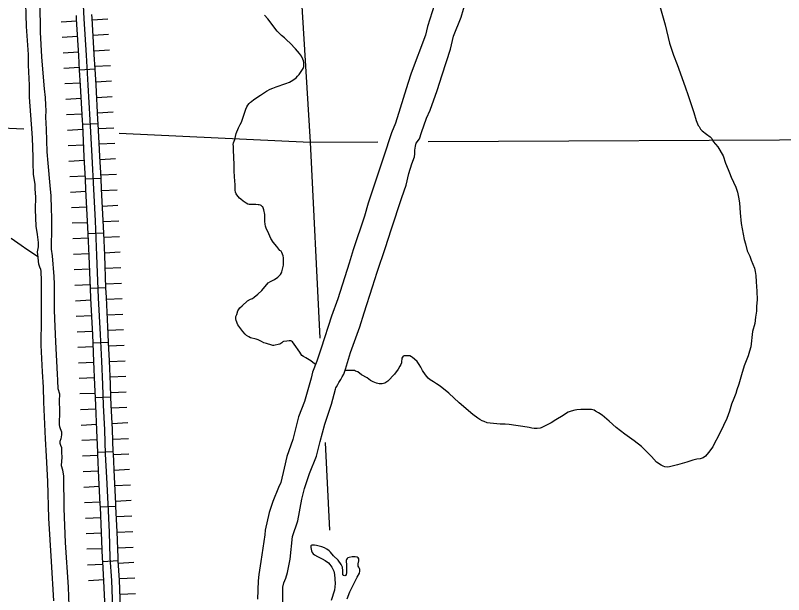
# Model space of a CAD drawing. Extents: x 1720274 to 1751788, y 372074 to 391887.
# Drawn here: x 1733764 to 1734936, y 378002 to 378885 of the extents above; entities that cross this region are included whole.
import ezdxf

# ---------------------------------------------------------------- set-up
doc = ezdxf.new("R2010")
doc.units = 0
for name, color, linetype in [('Level 29', 7, 'Continuous'), ('Level 32', 7, 'Continuous'), ('Level 35', 7, 'Continuous'), ('Level 5', 7, 'Continuous')]:
    doc.layers.add(name, color=color, linetype=linetype)

msp = doc.modelspace()

# ---------------------------------------------------------------- linework, layer by layer
at = {"layer": 'Level 29'}
for p, q in [((1733857.8, 378876.6), (1733834.1, 378875.1)), ((1733857.8, 378876.6), (1733834.1, 378875.1)), ((1733905.1, 378879.4), (1733881.4, 378878)), ((1733905.1, 378879.4), (1733881.4, 378878)), ((1733859.2, 378852.9), (1733835.5, 378851.5)), ((1733906.5, 378855.8), (1733882.9, 378854.4)), ((1733860.6, 378829.3), (1733837, 378827.8)), ((1733908, 378832.1), (1733884.3, 378830.7)), ((1733862, 378805.6), (1733838.4, 378804.3)), ((1733862, 378805.6), (1733838.4, 378804.3)), ((1733909.3, 378808.4), (1733885.7, 378807)), ((1733909.3, 378808.4), (1733885.7, 378807)), ((1733863.4, 378782), (1733839.7, 378780.6)), ((1733910.7, 378784.7), (1733887, 378783.3)), ((1733864.7, 378758.3), (1733841.1, 378757)), ((1733912.1, 378761), (1733888.4, 378759.7)), ((1733866.1, 378734.7), (1733842.4, 378733.3)), ((1733866.1, 378734.7), (1733842.4, 378733.3)), ((1733913.4, 378737.4), (1733889.8, 378736)), ((1733913.4, 378737.4), (1733889.8, 378736)), ((1733867.3, 378711.1), (1733843.7, 378709.9)), ((1733914.7, 378713.4), (1733891, 378712.3)), ((1733915.9, 378689.8), (1733892.2, 378688.6)), ((1733868.5, 378687.4), (1733844.8, 378686.2)), ((1733917, 378666.2), (1733893.4, 378665)), ((1733917, 378666.2), (1733893.4, 378665)), ((1733869.7, 378663.7), (1733846, 378662.4)), ((1733869.7, 378663.7), (1733846, 378662.4)), ((1733918.3, 378642.5), (1733894.6, 378641.3)), ((1733871, 378640), (1733847.3, 378638.8)), ((1733919.5, 378618.8), (1733895.9, 378617.6)), ((1733872.2, 378616.4), (1733848.5, 378615.2)), ((1733920.7, 378595.1), (1733897.1, 378593.9)), ((1733920.7, 378595.1), (1733897.1, 378593.9)), ((1733873.4, 378592.7), (1733849.7, 378591.5)), ((1733873.4, 378592.7), (1733849.7, 378591.5)), ((1733921.9, 378571.2), (1733898.3, 378570.2)), ((1733874.6, 378569.1), (1733850.9, 378568.1)), ((1733923, 378547.5), (1733899.3, 378546.5)), ((1733875.6, 378545.5), (1733852, 378544.4)), ((1733924, 378523.9), (1733900.4, 378522.8)), ((1733924, 378523.9), (1733900.4, 378522.8)), ((1733876.7, 378521.8), (1733853, 378520.7)), ((1733876.7, 378521.8), (1733853, 378520.7)), ((1733877.7, 378498.1), (1733854, 378497.2)), ((1733925, 378500.1), (1733901.3, 378499.1)), ((1733878.6, 378474.5), (1733855, 378473.5)), ((1733926, 378476.4), (1733902.3, 378475.4)), ((1733879.6, 378450.7), (1733856, 378449.5)), ((1733879.6, 378450.7), (1733856, 378449.5)), ((1733927, 378453), (1733903.3, 378451.8)), ((1733927, 378453), (1733903.3, 378451.8)), ((1733880.8, 378427), (1733857.1, 378425.8)), ((1733928.1, 378429.3), (1733904.5, 378428.2)), ((1733882, 378403.3), (1733858.3, 378402.2)), ((1733929.3, 378405.7), (1733905.6, 378404.5)), ((1733883.1, 378379.7), (1733859.4, 378378.6)), ((1733883.1, 378379.7), (1733859.4, 378378.6)), ((1733930.4, 378381.9), (1733906.8, 378380.8)), ((1733930.4, 378381.9), (1733906.8, 378380.8)), ((1733884.2, 378356.1), (1733860.5, 378355)), ((1733931.6, 378358.1), (1733907.9, 378357.1)), ((1733885.2, 378332.4), (1733861.6, 378331.3)), ((1733932.6, 378334.4), (1733908.9, 378333.4)), ((1733886.1, 378308.8), (1733862.5, 378308)), ((1733886.1, 378308.8), (1733862.5, 378308)), ((1733933.5, 378310.4), (1733909.8, 378309.6)), ((1733933.5, 378310.4), (1733909.8, 378309.6)), ((1733887.1, 378284.9), (1733863.4, 378283.7)), ((1733934.4, 378287.4), (1733910.7, 378286.1)), ((1733888.3, 378261.2), (1733864.6, 378260)), ((1733935.6, 378263.7), (1733912, 378262.5)), ((1733889.3, 378237.8), (1733865.6, 378236.9)), ((1733889.3, 378237.8), (1733865.6, 378236.9)), ((1733936.6, 378239.4), (1733912.9, 378238.6)), ((1733936.6, 378239.4), (1733912.9, 378238.6)), ((1733890.1, 378213.9), (1733866.5, 378212.8)), ((1733937.5, 378216.2), (1733913.8, 378215.1)), ((1733891.3, 378190.2), (1733867.6, 378189.1)), ((1733938.6, 378192.6), (1733915, 378191.4)), ((1733892.4, 378166.6), (1733868.8, 378165.4)), ((1733892.4, 378166.6), (1733868.8, 378165.4)), ((1733939.8, 378168.9), (1733916.1, 378167.7)), ((1733939.8, 378168.9), (1733916.1, 378167.7)), ((1733893.6, 378142.9), (1733869.9, 378141.8)), ((1733940.9, 378145.2), (1733917.3, 378144.1)), ((1733894.7, 378119.2), (1733871.1, 378118.1)), ((1733942.1, 378121.5), (1733918.4, 378120.4)), ((1733895.9, 378095.7), (1733872.2, 378094.8)), ((1733895.9, 378095.7), (1733872.2, 378094.8)), ((1733943.2, 378097.5), (1733919.6, 378096.6)), ((1733943.2, 378097.5), (1733919.6, 378096.6)), ((1733896.8, 378072), (1733873.1, 378071.1)), ((1733944.1, 378073.8), (1733920.4, 378072.9)), ((1733897.8, 378048.1), (1733874.2, 378046.7)), ((1733945.2, 378050.8), (1733921.5, 378049.5)), ((1733899.2, 378024.4), (1733875.6, 378023.1)), ((1733899.2, 378024.4), (1733875.6, 378023.1)), ((1733946.5, 378027.2), (1733922.9, 378025.8)), ((1733946.5, 378027.2), (1733922.9, 378025.8)), ((1733947.6, 378003), (1733923.9, 378002))]:
    msp.add_line(p, q, dxfattribs=at)
msp.add_lwpolyline([(1733913, 377981.4), (1733911.2, 378023.3), (1733909.1, 378058.1), (1733907.7, 378097.2), (1733905.6, 378140.5), (1733903.6, 378180.6), (1733901.9, 378216.3), (1733900.6, 378253.2), (1733898.6, 378290.7), (1733897.5, 378322.4), (1733896, 378357.8), (1733894.1, 378398.8), (1733891.3, 378454.5), (1733888.7, 378519), (1733886.3, 378571.8), (1733883.9, 378620.1), (1733881.2, 378670.1), (1733878.5, 378725.7), (1733875.4, 378778.8), (1733872.8, 378824.7), (1733869.4, 378880.1), (1733866.8, 378932.7)], dxfattribs=at)
at = {"layer": 'Level 32'}
for p, q in [((1733885.9, 378803.2), (1733862.2, 378801.8)), ((1733890.6, 378719.8), (1733867, 378718.7)), ((1733894.9, 378636.6), (1733871.2, 378635.3)), ((1733899, 378553.1), (1733875.3, 378552.1)), ((1733902.5, 378469.7), (1733878.9, 378468.8)), ((1733906.5, 378386.5), (1733882.8, 378385.4)), ((1733910.1, 378303), (1733886.4, 378302.2)), ((1733913.6, 378219.7), (1733889.9, 378218.8)), ((1733917.6, 378136.5), (1733894, 378135.3)), ((1733921.3, 378053.3), (1733897.6, 378051.9))]:
    msp.add_line(p, q, dxfattribs=at)
for points in [[(1733913, 377981.4), (1733911.2, 378023.3), (1733909.1, 378058.1), (1733907.7, 378097.2), (1733905.6, 378140.5), (1733903.6, 378180.6), (1733901.9, 378216.3), (1733900.6, 378253.2), (1733898.6, 378290.7), (1733897.5, 378322.4), (1733896, 378357.8), (1733894.1, 378398.8), (1733891.3, 378454.5), (1733888.7, 378519), (1733886.3, 378571.8), (1733883.9, 378620.1), (1733881.2, 378670.1), (1733878.5, 378725.7), (1733875.4, 378778.8), (1733872.8, 378824.7), (1733869.4, 378880.1), (1733866.8, 378932.7)], [(1733862.2, 378801.8), (1733861, 378824), (1733857.6, 378879.4), (1733857.3, 378885.2)], [(1733885.9, 378803.2), (1733884.6, 378825.4), (1733881.3, 378880.7), (1733881, 378886.4)], [(1733867, 378718.7), (1733866.7, 378725.1), (1733863.6, 378778.1), (1733862.2, 378801.8)], [(1733890.6, 378719.8), (1733890.3, 378726.4), (1733887.3, 378779.5), (1733885.9, 378803.2)], [(1733871.2, 378635.3), (1733869.4, 378669.5), (1733867, 378718.7)], [(1733894.9, 378636.6), (1733893.1, 378670.7), (1733890.6, 378719.8)], [(1733875.3, 378552.1), (1733874.5, 378571.3), (1733872, 378619.5), (1733871.2, 378635.3)], [(1733899, 378553.1), (1733898.2, 378572.4), (1733895.7, 378620.7), (1733894.9, 378636.6)], [(1733878.9, 378468.8), (1733876.8, 378518.5), (1733875.3, 378552.1)], [(1733902.5, 378469.7), (1733900.5, 378519.5), (1733899, 378553.1)], [(1733882.8, 378385.4), (1733882.2, 378398.2), (1733879.5, 378453.9), (1733878.9, 378468.8)], [(1733906.5, 378386.5), (1733905.9, 378399.3), (1733903.1, 378455), (1733902.5, 378469.7)], [(1733886.4, 378302.2), (1733885.7, 378322), (1733884.2, 378357.3), (1733882.8, 378385.4)], [(1733910.1, 378303), (1733909.4, 378322.9), (1733907.8, 378358.3), (1733906.5, 378386.5)], [(1733889.9, 378218.8), (1733888.7, 378252.7), (1733886.8, 378290.2), (1733886.4, 378302.2)], [(1733913.6, 378219.7), (1733912.4, 378253.7), (1733910.5, 378291.2), (1733910.1, 378303)], [(1733917.6, 378136.5), (1733917.4, 378141), (1733915.5, 378181.2), (1733913.7, 378216.8), (1733913.6, 378219.7)], [(1733894, 378135.3), (1733893.7, 378139.9), (1733891.8, 378180.1), (1733890, 378215.8), (1733889.9, 378218.8)], [(1733897.6, 378051.9), (1733897.3, 378057.5), (1733895.8, 378096.7), (1733894, 378135.3)], [(1733921.3, 378053.3), (1733921, 378058.6), (1733919.5, 378097.7), (1733917.6, 378136.5)], [(1733901.8, 377968.6), (1733901.1, 377980.8), (1733899.3, 378022.7), (1733897.6, 378051.9)], [(1733925.5, 377969.9), (1733924.8, 377982), (1733923, 378023.9), (1733921.3, 378053.3)]]:
    msp.add_lwpolyline(points, dxfattribs=at)
at = {"layer": 'Level 35'}
for points in [[(1734414, 378935.9), (1734392.9, 378868.3), (1734389.6, 378855.1), (1734368.1, 378796.9), (1734362.9, 378781.5), (1734343.9, 378721), (1734337.7, 378706.1), (1734325.5, 378668.9), (1734316.8, 378641.6), (1734302.4, 378599), (1734296.9, 378579), (1734279.6, 378527.8), (1734273.2, 378507.4), (1734256.3, 378453), (1734246.2, 378426.3), (1734230.8, 378377.8), (1734224, 378357.9), (1734217.6, 378341.2), (1734215.4, 378332.2), (1734205.1, 378296.3), (1734195.9, 378272.9), (1734187.4, 378238.6), (1734178.4, 378212.4), (1734174.4, 378194.7), (1734169.3, 378172.8), (1734165.7, 378165.3), (1734156.8, 378144), (1734151.6, 378127.4), (1734145.4, 378100.4), (1734144.5, 378093), (1734138.4, 378052.6), (1734135.8, 378032.8), (1734134.6, 378022.7), (1734133.4, 377995)], [(1733805.8, 378341.8), (1733803.7, 378382.5), (1733804.1, 378423.1), (1733804.3, 378469.6), (1733804, 378480.5), (1733803.5, 378495.1), (1733803, 378497.7), (1733801.7, 378501.2), (1733800.3, 378505.9), (1733799.6, 378510.3), (1733798.9, 378516.2), (1733798.2, 378524.6), (1733799.6, 378532.1), (1733799.5, 378538.9), (1733798.2, 378551.2), (1733795.9, 378563.8), (1733795.1, 378589.4), (1733795.6, 378608.3), (1733794.5, 378620.1), (1733794.3, 378627.7), (1733791.9, 378642.5), (1733791.5, 378661.1), (1733791.2, 378669.2), (1733790.3, 378698.4), (1733788.8, 378719.3), (1733786, 378760.7), (1733786.1, 378773), (1733786.1, 378778.9), (1733784.4, 378809.1), (1733784.4, 378825.6), (1733781.5, 378868.2), (1733779.5, 378921.5)], [(1733801, 378903.9), (1733802.1, 378874.1), (1733802.2, 378859.6), (1733804.3, 378821.9), (1733805.7, 378803.2), (1733808.3, 378773), (1733809.5, 378760), (1733810.2, 378748.3), (1733810.6, 378740.1), (1733810.3, 378730), (1733811, 378720.8), (1733811.4, 378711.9), (1733812.4, 378677.3), (1733813.9, 378660), (1733816.8, 378625.9), (1733818.2, 378610.2), (1733819, 378590.1), (1733819.3, 378576.8), (1733819.3, 378563.2), (1733819.1, 378528.5), (1733820.2, 378518.6), (1733823.1, 378487.2), (1733823.4, 378475.5), (1733823.5, 378436.2), (1733824.1, 378422.3), (1733825.3, 378387.2), (1733827.8, 378338.1)], [(1734268, 378345.7), (1734275.5, 378371.1), (1734289.6, 378410.3), (1734296.2, 378431.7), (1734309.2, 378471.4), (1734316.3, 378493.6), (1734328.8, 378531.3), (1734337.6, 378558.2), (1734353.6, 378607.6), (1734360.2, 378626.5), (1734364.3, 378644.2), (1734368.8, 378658.8), (1734373, 378669.3), (1734373.4, 378674.2), (1734373.5, 378679.6), (1734374.3, 378685.9), (1734375.7, 378690.3), (1734380.4, 378696.7), (1734383.9, 378706.6), (1734391.2, 378728.6), (1734396.7, 378740.7), (1734407.5, 378770.8), (1734415, 378794.3), (1734427.9, 378833.9), (1734432.4, 378853.7), (1734444, 378882.5), (1734451.2, 378907.1)], [(1734746.1, 378902.9), (1734755.4, 378870.9), (1734761.8, 378843), (1734768.1, 378824.3), (1734773.7, 378810.2), (1734785.6, 378776.1), (1734790.6, 378763.1), (1734799.2, 378737.3), (1734802.7, 378725), (1734805.8, 378717.5), (1734807.1, 378715.5), (1734809.4, 378711.8), (1734811.8, 378709.2), (1734818.1, 378704.1), (1734824.1, 378699.9), (1734826.5, 378697.2), (1734828.7, 378693.1), (1734835.4, 378684.7), (1734843.9, 378670.8), (1734847.2, 378659.6), (1734851.6, 378650.2), (1734853.6, 378645.3), (1734856, 378638.3), (1734863.3, 378623.1), (1734865.7, 378615.8), (1734867.1, 378608.1), (1734868.6, 378599.1), (1734869.5, 378584.3), (1734871.3, 378568), (1734875.7, 378543.4), (1734877.6, 378537), (1734880.5, 378526.4), (1734884.3, 378518.1), (1734886.5, 378511.7), (1734891.3, 378499.8), (1734892.8, 378494.7), (1734893.7, 378488.6), (1734894.2, 378479.1), (1734895, 378464.8), (1734895.5, 378451.6), (1734895, 378447), (1734894.6, 378441.5), (1734894.4, 378434.4), (1734893.3, 378425.2), (1734892, 378415.3), (1734888.5, 378403.2), (1734886, 378379.9), (1734884.1, 378373.3), (1734882.1, 378366.2), (1734875.9, 378350.6), (1734871.5, 378336.9), (1734867.7, 378322.9), (1734864.7, 378314.3), (1734863.1, 378308.8), (1734860, 378300.8), (1734856.5, 378292.5), (1734853.6, 378281.7), (1734849.5, 378270.7), (1734844.2, 378259.9), (1734836, 378243.2), (1734830.7, 378233), (1734827.8, 378227.3), (1734821.2, 378218.7), (1734816.8, 378212.8), (1734813.1, 378210.4), (1734808.5, 378209.1)], [(1734100.2, 378615.6), (1734099.7, 378618.5), (1734099.7, 378626.7), (1734098.3, 378639.2), (1734098, 378648.2), (1734098.1, 378657.1), (1734097.1, 378680.3), (1734096.8, 378685.7), (1734096.7, 378688.2), (1734097.1, 378690.8), (1734098.8, 378695.8), (1734101, 378705.3), (1734104.7, 378713.7), (1734107.2, 378719), (1734109.3, 378722.6), (1734114, 378737.8), (1734115.7, 378742.1), (1734117.2, 378745.5), (1734118.9, 378748.3), (1734120.9, 378750.7), (1734122.8, 378752.7), (1734124.2, 378753.9), (1734127.9, 378756.9), (1734137.9, 378763.7), (1734147.5, 378769.6), (1734152.8, 378772.7), (1734156.7, 378774.4), (1734162.2, 378776.3), (1734177, 378781.3), (1734182.2, 378783.3), (1734184.9, 378785), (1734189.2, 378787.6), (1734192.5, 378790), (1734194.8, 378792.3), (1734197.2, 378795), (1734203.3, 378804.2), (1734204.2, 378807.1), (1734204.2, 378808.4), (1734204.2, 378810.7), (1734204.2, 378813.4), (1734203.8, 378815.8), (1734202.8, 378818.5), (1734200.5, 378822.9), (1734197.8, 378826.9), (1734191.7, 378834.1), (1734183.6, 378843), (1734178.5, 378847.5), (1734174.5, 378851), (1734170, 378854.6), (1734163.4, 378861), (1734149.1, 378880.1), (1734144.1, 378885.7)], [(1734221.8, 378353.2), (1734220.7, 378353.9), (1734215.1, 378358.5), (1734209.9, 378361.6), (1734207.2, 378363.1), (1734203.8, 378364.9), (1734201.3, 378366.8), (1734199.8, 378369.2), (1734198.3, 378371.7), (1734189.7, 378383.8), (1734186.9, 378387.5), (1734185.5, 378388.6), (1734184.2, 378388.9), (1734181.9, 378388.9), (1734178.2, 378388.6), (1734173.3, 378387.9), (1734172.2, 378387.3), (1734170.7, 378386.1), (1734169, 378384.8), (1734167.5, 378383.7), (1734165.3, 378383.2), (1734160.3, 378382.3), (1734158.5, 378382), (1734156.8, 378382), (1734155.6, 378382.3), (1734152.3, 378383.1), (1734150.2, 378383.7), (1734147.3, 378384.7), (1734143, 378386.1), (1734139.5, 378387.8), (1734134.7, 378390.5), (1734131.4, 378391.7), (1734123, 378393.6), (1734120.1, 378395.1), (1734116.7, 378397.3), (1734114.7, 378399.1), (1734111.2, 378402.9), (1734103.4, 378413.5), (1734101.1, 378419.8), (1734100.7, 378422.4), (1734100.6, 378423.7), (1734100.7, 378425.8), (1734101.8, 378429.3), (1734103.8, 378434.8), (1734106.6, 378439), (1734110.1, 378442.1), (1734118.2, 378449.9), (1734122.9, 378452.4), (1734126, 378453.7), (1734128.6, 378455.3), (1734134.1, 378460), (1734140.2, 378465.8), (1734150, 378477.4), (1734153.4, 378479.6), (1734159.5, 378482.6), (1734164.5, 378486), (1734166.7, 378487.8), (1734168.7, 378490.3), (1734170, 378492.6), (1734170.7, 378494.2), (1734171.4, 378496.2), (1734173, 378504.5), (1734173.3, 378506.5), (1734173.4, 378511.5), (1734173.4, 378515.7), (1734172.8, 378518.7), (1734171.9, 378521.2), (1734170.7, 378523.8), (1734169.5, 378525.5), (1734167.8, 378526.8), (1734163.3, 378532.7), (1734157.6, 378539.3), (1734154.1, 378545), (1734150.6, 378552), (1734146.9, 378560.9), (1734145.8, 378564), (1734145.3, 378567), (1734144.8, 378571), (1734144.8, 378575.8), (1734144.8, 378581.5), (1734143.2, 378588.9), (1734142.2, 378591.7), (1734141.5, 378593), (1734140.7, 378594), (1734139.9, 378594.7), (1734139.2, 378595.3), (1734137.9, 378595.9), (1734136.2, 378596.1), (1734134.6, 378596.3), (1734131.2, 378596.7), (1734125.5, 378596.6), (1734121, 378597), (1734118.7, 378597.5), (1734116.4, 378598.6), (1734111.8, 378601.9), (1734108, 378604.7), (1734106, 378606.3), (1734104, 378609.1), (1734102.2, 378611.3), (1734101.1, 378613.2), (1734100.2, 378615.6)], [(1733757.9, 378545.7), (1733773.2, 378534.8), (1733782, 378528.8), (1733797.9, 378517.9)], [(1734808.5, 378209.1), (1734803.6, 378208.4), (1734797.4, 378206.8), (1734788.4, 378204), (1734774.3, 378200), (1734761.8, 378197), (1734758.7, 378196.5), (1734754.9, 378197), (1734752.1, 378198), (1734749.4, 378199.4), (1734742.3, 378203.8), (1734734.4, 378212.4), (1734719, 378227.7), (1734707.8, 378236.6), (1734693.7, 378246.5), (1734680.4, 378256.6), (1734669.9, 378266.3), (1734659.1, 378275.8), (1734653.5, 378279.1), (1734649.2, 378281.7), (1734646.9, 378283), (1734643.2, 378284.3), (1734640.3, 378284.3), (1734634, 378284.3), (1734626.5, 378284.1), (1734620.7, 378283.9), (1734617.6, 378283.2), (1734611.7, 378281.7), (1734607.3, 378280.2), (1734604.8, 378278.6), (1734599.6, 378275.3), (1734588.5, 378268.7), (1734581.5, 378263.9), (1734570, 378258.3), (1734566.3, 378256.1), (1734564.7, 378255.7), (1734560.3, 378255.3), (1734555.7, 378255.1), (1734552, 378255.9), (1734547.8, 378256.6), (1734538.1, 378258.3), (1734527.3, 378259.9), (1734517.4, 378261.4), (1734511.4, 378261.7), (1734503.9, 378261.7), (1734488.5, 378263.2), (1734483.9, 378264.1), (1734479.2, 378266), (1734476, 378267.1), (1734472.9, 378268.9), (1734469.6, 378271.1), (1734461.8, 378276.8), (1734440.9, 378294.2), (1734425.5, 378309.2), (1734412, 378319.6), (1734406.5, 378323.5), (1734401.9, 378326.2), (1734397.1, 378329.4), (1734393.8, 378331.9), (1734389.6, 378336.9), (1734385.4, 378343.8), (1734382.7, 378349), (1734380.1, 378353), (1734377, 378357.6), (1734372.8, 378361.2), (1734370.2, 378363.3), (1734368.2, 378364.5), (1734365.8, 378365.8), (1734363.8, 378366), (1734360.9, 378366.2), (1734358.9, 378366.2), (1734357.4, 378365.8), (1734355.9, 378365.3), (1734354.8, 378364.2), (1734353.9, 378362.5), (1734353.6, 378361.1), (1734353.2, 378357.8), (1734353, 378355.4), (1734352.1, 378353), (1734350.6, 378350.2), (1734348.1, 378345.7), (1734342.7, 378338.2), (1734332.1, 378327.5), (1734327.9, 378324.6), (1734323.7, 378323.3), (1734319.1, 378323.3), (1734315.3, 378324.2), (1734310, 378326.2), (1734305.9, 378328.3), (1734300.6, 378332.5), (1734292.4, 378336.9), (1734286.4, 378341.5), (1734283.2, 378342.9), (1734281.6, 378343.5), (1734280.7, 378343.7), (1734275.7, 378343.7), (1734269.1, 378343.5), (1734267.3, 378343.6)], [(1733822.8, 377992.5), (1733819.6, 378052.3), (1733815.1, 378118.5), (1733814, 378174.2), (1733812, 378213.2), (1733810.4, 378239.4), (1733807.7, 378295.4), (1733807.2, 378318.3), (1733805.8, 378341.8)], [(1733827.8, 378338.1), (1733828.6, 378329), (1733828.6, 378324.5), (1733829.2, 378319.8), (1733829.2, 378316.3), (1733831.6, 378307.9), (1733831.6, 378304.1), (1733831.3, 378301.1), (1733830.9, 378297.3), (1733831.4, 378282.3), (1733831.1, 378261), (1733831.8, 378258.2), (1733832.8, 378255), (1733834.4, 378250.3), (1733834.9, 378245.6), (1733833.5, 378239.3), (1733832.1, 378235.3), (1733832, 378232.9), (1733833.2, 378229.9), (1733834.6, 378226.2), (1733834.9, 378222.6), (1733834.9, 378218.4), (1733835.3, 378211.4), (1733834.2, 378198.8), (1733836.1, 378192.2), (1733837.9, 378182.4), (1733838.1, 378133.4), (1733840.3, 378081.6), (1733844.9, 378013.3), (1733845.9, 377984.7)], [(1734172, 377983.9), (1734172, 378013.2), (1734173.8, 378019.8), (1734176.9, 378026.9), (1734179.1, 378035.8), (1734183.5, 378056.2), (1734187.1, 378090.8), (1734195.1, 378114.3), (1734201.3, 378147.6), (1734205.3, 378164), (1734212.8, 378186.6), (1734223.4, 378213.3), (1734229.2, 378235.5), (1734236.3, 378261.6), (1734246.5, 378292.2), (1734252.7, 378315.4), (1734252.9, 378317), (1734253.8, 378318.9), (1734255.9, 378322.4), (1734257.5, 378325.4), (1734260.6, 378329.8), (1734262.9, 378334.2), (1734265.2, 378338.2), (1734268, 378345.7)], [(1734249.5, 378061.2), (1734244.9, 378066.5), (1734242.7, 378068.9), (1734239.1, 378071.2), (1734235.7, 378073.3), (1734231.5, 378075), (1734227.5, 378076), (1734223.4, 378076.7), (1734220.5, 378077.3), (1734218.5, 378077.4), (1734216.5, 378077.4), (1734215.6, 378076.9), (1734215.1, 378076.5), (1734214.8, 378075.2), (1734214.7, 378073.6), (1734215.7, 378068.7), (1734216.9, 378066.3), (1734218.4, 378064.3), (1734220.4, 378062.4), (1734225, 378060), (1734232.4, 378056.6), (1734237, 378054.1), (1734242, 378050.5), (1734244.1, 378048), (1734246.7, 378043.9), (1734249.9, 378037.6), (1734251.1, 378032.5), (1734251.9, 378018.9), (1734251.1, 378008.7), (1734245.9, 377993.1)], [(1734288.2, 378053.7), (1734287.9, 378056.3), (1734286.9, 378057.9), (1734285.4, 378058.8), (1734282.4, 378059.5), (1734277.7, 378059.3), (1734273.2, 378058.6), (1734271.2, 378058), (1734270.1, 378056.9), (1734269.3, 378055.4), (1734269, 378054.1), (1734268.8, 378052.5), (1734269.1, 378047.7), (1734269.3, 378034.9), (1734269, 378032.8), (1734267.7, 378031.2), (1734266.6, 378030.8), (1734265.4, 378030.9), (1734264.4, 378031.3), (1734263.7, 378032.3), (1734263.5, 378033.8), (1734263.7, 378038.4), (1734263, 378043.8), (1734261.3, 378048.1), (1734256.5, 378054.7), (1734249.5, 378061.2)], [(1734270.4, 377995.3), (1734274.5, 378006.2), (1734277.4, 378012.4), (1734280.9, 378019.5), (1734285.7, 378028.3), (1734288.9, 378034.5), (1734289.8, 378037.6), (1734289.7, 378039.1), (1734289.5, 378040.4), (1734288.9, 378042), (1734288, 378043.8), (1734287.2, 378045.5), (1734286.9, 378047.2), (1734287.3, 378048.8), (1734288.2, 378053.7)]]:
    msp.add_lwpolyline(points, dxfattribs=at)
at = {"layer": 'Level 5'}
for points in [[(1734163.1, 379520.6), (1734213.8, 378691.8)], [(1733600, 378720.4), (1733777, 378712.2)], [(1733922.7, 378705.4), (1734213.8, 378691.8)], [(1734213.8, 378691.8), (1734317.1, 378692.3)], [(1734213.8, 378691.8), (1734228.7, 378393.2)], [(1734393.8, 378692.7), (1735036.9, 378695.8)], [(1734236.7, 378234), (1734243.3, 378100.4)]]:
    msp.add_lwpolyline(points, dxfattribs=at)

doc.saveas('drawing.dxf')
